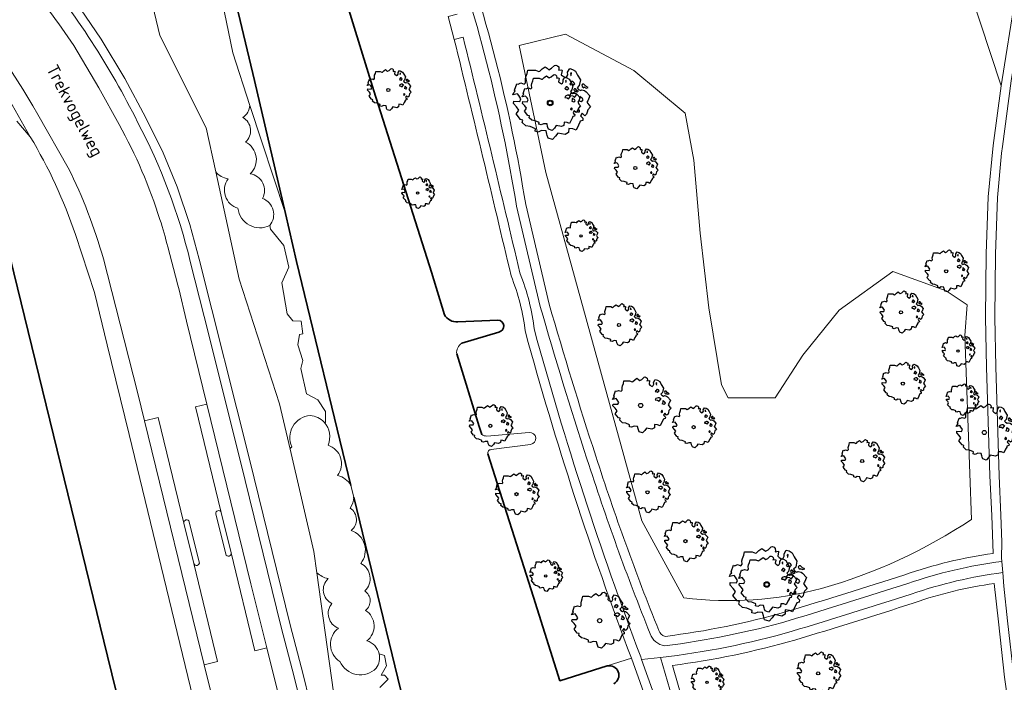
# Model space of a CAD drawing. Header units: metres. Extents: x 152391 to 157968, y 462336 to 467280.
# Tile 608 of 656: x 156572 to 156678, y 464365 to 464436. Entities that reach past the tile are written whole.
import ezdxf
from ezdxf.enums import TextEntityAlignment as Align

# ---------------------------------------------------------------- set-up
doc = ezdxf.new("R2010")
doc.units = ezdxf.units.M
doc.header["$LTSCALE"] = 0.75
doc.layers.get('0').update_dxf_attribs({"lineweight": 25})
for name, color, linetype, lineweight in [('B-GV-GR-BOOM-S', 252, 'Continuous', 25), ('B-WE-GK-BESCHOEIING-G', 251, 'GK-BESCHOEIING', 35), ('B-WE-GR-BEPLANTING_CULTUUR_BOSPLANTSOEN-GV', 251, 'Continuous', 18), ('B-WE-GR-BOS_LOOF-GV', 251, 'Continuous', 13), ('B-WE-GW-TALUD_KRUIN-G', 251, 'Continuous', 18), ('B-WE-OG-BEBOUWING-GV', 6, 'Continuous', 35), ('B-WE-OG-TERREIN_CULTUURSCHEIDING-GV', 251, 'Continuous', 18), ('B-WE-OG-TOPOGRAFIE-T18', 1, 'Continuous', 18), ('B-WE-OG-WATER_SLOOT-GV', 251, 'Continuous', 18), ('B-WE-VH-VERHARDING_ASFALT-GV', 251, 'Continuous', 18), ('B-WE-VH-VERHARDING_HALFVERHARDING_GRIND-GV', 251, 'Continuous', 18), ('B-WE-VH-VERHARDING_STRAATBAKSTEEN-GV', 251, 'Continuous', 18), ('B-WE-VH-VERHARDING_TEGEL-GV', 251, 'Continuous', 18)]:
    doc.layers.add(name, color=color, linetype=linetype, lineweight=lineweight)
doc.styles.add('NLCS-ISO-M750-T18', font='NLCS-ISO.ttf', dxfattribs={"height": 1.35})
doc.linetypes.add('GK-BESCHOEIING', pattern='A,30,-5,[1,NLCS.SHX,S=1,R=0,X=0,Y=0],-5', length=40)

# ---------------------------------------------------------------- blocks, each defined once
blk = doc.blocks.new('SGR-BOOM_21_30')
at = {"linetype": 'Continuous'}
for p, q in [((-1.13, 1.09), (-1.11, 1.19)), ((-1.12, 0.92), (-1.13, 1.09)), ((-1.11, 1.19), (-1.05, 1.33)), ((-1.05, 1.33), (-1.02, 1.5)), ((-1.02, 1.5), (-0.67, 1.5)), ((-0.67, 1.5), (-0.52, 1.43)), ((-0.52, 1.43), (-0.47, 1.45)), ((-0.47, 1.45), (-0.37, 1.55)), ((-0.37, 1.55), (-0.23, 1.65)), ((-0.23, 1.65), (-0.13, 1.58)), ((-0.13, 1.58), (-0.06, 1.52)), ((-0.06, 1.52), (0.07, 1.58)), ((0.07, 1.58), (0.2, 1.71)), ((0.2, 1.71), (0.26, 1.73)), ((0.26, 1.73), (0.33, 1.7)), ((0.33, 1.7), (0.39, 1.65)), ((0.4, 1.53), (0.38, 1.5)), ((0.38, 1.5), (0.53, 1.52)), ((0.39, 1.65), (0.4, 1.53)), ((0.54, 1.48), (0.51, 1.29)), ((0.51, 1.29), (0.57, 1.24)), ((0.53, 1.52), (0.54, 1.48)), ((0.57, 1.24), (0.69, 1.15)), ((0.69, 1.15), (0.75, 1.2)), ((0.75, 1.2), (0.8, 1.29)), ((0.79, 1.4), (0.89, 1.56)), ((0.8, 1.29), (0.79, 1.4)), ((0.89, 1.56), (1.02, 1.53)), ((0.97, 1.37), (0.93, 1.33)), ((0.93, 1.33), (0.95, 1.25)), ((0.95, 1.25), (0.96, 1.24)), ((0.96, 1.27), (0.97, 1.37)), ((1.02, 1.53), (1.16, 1.45)), ((1.16, 1.45), (1.25, 1.27)), ((1.25, 1.27), (1.38, 1.06)), ((-1.7, 0.37), (-1.66, 0.48)), ((-1.49, 0.41), (-1.7, 0.37)), ((-1.68, -0.03), (-1.67, 0.09)), ((-1.67, 0.09), (-1.39, 0.07)), ((-1.66, 0.48), (-1.6, 0.53)), ((-1.63, 0.58), (-1.53, 0.87)), ((-1.6, 0.53), (-1.63, 0.58)), ((-1.53, 0.87), (-1.46, 0.86)), ((-1.42, 0.33), (-1.49, 0.41)), ((-1.46, 0.86), (-1.34, 0.91)), ((-1.33, 0.18), (-1.42, 0.33)), ((-1.39, 0.07), (-1.33, 0.18)), ((-1.34, 0.91), (-1.18, 0.86)), ((-1.18, 0.86), (-1.12, 0.92)), ((0.94, 0.91), (0.89, 0.87)), ((0.89, 0.87), (0.93, 0.83)), ((0.93, 0.41), (0.89, 0.33)), ((0.89, 0.33), (1.03, 0.32)), ((0.93, 0.83), (0.98, 0.84)), ((1.05, 0.46), (0.93, 0.41)), ((0.97, 0.97), (0.94, 0.91)), ((1.03, 0.97), (0.97, 0.97)), ((0.98, 0.84), (1.03, 0.78)), ((1.08, 0.94), (1.03, 0.97)), ((1.03, 0.78), (1.08, 0.84)), ((1.03, 0.32), (1.11, 0.25)), ((1.11, 0.46), (1.05, 0.46)), ((1.12, 0.87), (1.08, 0.94)), ((1.08, 0.84), (1.12, 0.87)), ((1.22, 0.4), (1.11, 0.46)), ((1.11, 0.25), (1.2, 0.37)), ((1.2, 0.37), (1.24, 0.41)), ((1.32, 0.79), (1.23, 0.69)), ((1.23, 0.69), (1.27, 0.63)), ((1.27, 0.63), (1.38, 0.56)), ((1.34, 0.18), (1.31, 0.1)), ((1.43, 0.05), (1.31, 0.1)), ((1.38, 1.06), (1.32, 0.79)), ((1.36, 0.3), (1.34, 0.23)), ((1.34, 0.23), (1.34, 0.18)), ((1.43, 0.23), (1.36, 0.3)), ((1.38, 0.56), (1.44, 0.6)), ((1.47, 0.2), (1.43, 0.23)), ((1.43, 0.05), (1.51, 0.14)), ((1.47, 0.86), (1.44, 0.81)), ((1.44, 0.81), (1.46, 0.74)), ((1.44, 0.6), (1.57, 0.56)), ((1.46, 0.74), (1.53, 0.69)), ((1.54, 0.86), (1.47, 0.86)), ((1.51, 0.14), (1.47, 0.2)), ((1.53, 0.73), (1.64, 0.68)), ((1.53, 0.69), (1.54, 0.73)), ((1.62, 0.76), (1.54, 0.86)), ((1.57, 0.56), (1.64, 0.51)), ((1.73, 0.71), (1.62, 0.76)), ((1.64, 0.68), (1.73, 0.71)), ((1.64, 0.51), (1.81, 0.32)), ((1.72, 0.1), (1.67, 0.04)), ((1.67, 0.04), (1.76, -0.09)), ((1.81, 0.32), (1.72, 0.1)), ((-1.54, -0.18), (-1.68, -0.03)), ((-1.55, -0.51), (-1.49, -0.42)), ((-1.35, -0.75), (-1.55, -0.51)), ((-1.44, -0.32), (-1.54, -0.18)), ((-1.49, -0.42), (-1.44, -0.32)), ((-1.25, -0.78), (-1.35, -0.75)), ((-1.27, -0.9), (-1.25, -0.78)), ((-1.11, -1.05), (-1.27, -0.9)), ((-0.91, -1.08), (-1.11, -1.05)), ((1.29, -1.01), (1.18, -1.24)), ((1.29, -0.29), (1.24, -0.36)), ((1.24, -0.36), (1.25, -0.42)), ((1.26, -0.42), (1.33, -0.41)), ((1.33, -0.34), (1.29, -0.29)), ((1.36, -0.88), (1.29, -1.01)), ((1.33, -0.41), (1.33, -0.34)), ((1.37, -0.83), (1.36, -0.88)), ((1.48, -0.8), (1.37, -0.83)), ((1.46, -0.47), (1.39, -0.59)), ((1.39, -0.59), (1.43, -0.64)), ((1.43, -0.64), (1.5, -0.7)), ((1.58, -0.59), (1.46, -0.47)), ((1.5, -0.7), (1.48, -0.8)), ((1.66, -0.52), (1.58, -0.59)), ((1.68, -0.42), (1.66, -0.52)), ((1.72, -0.31), (1.68, -0.42)), ((1.84, -0.18), (1.72, -0.31)), ((1.76, -0.09), (1.84, -0.18)), ((-0.67, -1.18), (-0.91, -1.08)), ((-0.68, -1.29), (-0.67, -1.18)), ((-0.55, -1.33), (-0.68, -1.29)), ((-0.4, -1.26), (-0.55, -1.33)), ((-0.19, -1.28), (-0.4, -1.26)), ((-0.16, -1.43), (-0.19, -1.28)), ((-0.13, -1.49), (-0.16, -1.43)), ((-0.1, -1.61), (-0.13, -1.49)), ((0.11, -1.67), (-0.1, -1.61)), ((0.25, -1.52), (0.11, -1.67)), ((0.36, -1.38), (0.25, -1.52)), ((0.68, -1.44), (0.36, -1.38)), ((0.83, -1.36), (0.68, -1.44)), ((0.84, -1.16), (0.83, -1.36)), ((1.03, -1.18), (0.84, -1.16)), ((1.18, -1.24), (1.03, -1.18))]:
    blk.add_line(p, q, dxfattribs=at)
blk.add_circle((0, 0), 0.126, dxfattribs=at)
blk = doc.blocks.new('SGR-BOOM_31_50')
at = {"linetype": 'Continuous'}
for p, q in [((-0.49, 2.06), (-0.3, 2.2)), ((-0.3, 2.2), (-0.18, 2.11)), ((0.09, 2.11), (0.27, 2.28)), ((0.27, 2.28), (0.35, 2.31)), ((0.35, 2.31), (0.44, 2.26)), ((0.44, 2.26), (0.52, 2.2)), ((0.52, 2.2), (0.54, 2.04)), ((-2.18, 0.77), (-2.04, 1.17)), ((-2.04, 1.17), (-1.94, 1.14)), ((-1.94, 1.14), (-1.79, 1.21)), ((-1.79, 1.21), (-1.57, 1.14)), ((-1.57, 1.14), (-1.49, 1.23)), ((-1.51, 1.45), (-1.48, 1.58)), ((-1.49, 1.23), (-1.51, 1.45)), ((-1.48, 1.58), (-1.4, 1.78)), ((-1.4, 1.78), (-1.36, 2)), ((-1.36, 2), (-0.89, 2)), ((-0.89, 2), (-0.69, 1.91)), ((-0.69, 1.91), (-0.63, 1.93)), ((-0.63, 1.93), (-0.49, 2.06)), ((-0.18, 2.11), (-0.08, 2.02)), ((-0.08, 2.02), (0.09, 2.11)), ((0.54, 2.04), (0.51, 2)), ((0.51, 2), (0.71, 2.02)), ((0.72, 1.98), (0.68, 1.71)), ((0.68, 1.71), (0.75, 1.65)), ((0.71, 2.02), (0.72, 1.98)), ((0.75, 1.65), (0.92, 1.54)), ((0.92, 1.54), (1, 1.6)), ((1, 1.6), (1.06, 1.71)), ((1.05, 1.87), (1.19, 2.09)), ((1.06, 1.71), (1.05, 1.87)), ((1.19, 2.09), (1.36, 2.04)), ((1.25, 1.21), (1.19, 1.17)), ((1.19, 1.17), (1.23, 1.1)), ((1.3, 1.82), (1.23, 1.78)), ((1.23, 1.78), (1.27, 1.67)), ((1.23, 1.1), (1.31, 1.12)), ((1.3, 1.3), (1.25, 1.21)), ((1.27, 1.67), (1.28, 1.65)), ((1.28, 1.69), (1.3, 1.82)), ((1.37, 1.3), (1.3, 1.3)), ((1.31, 1.12), (1.37, 1.03)), ((1.36, 2.04), (1.54, 1.93)), ((1.44, 1.25), (1.37, 1.3)), ((1.37, 1.03), (1.44, 1.12)), ((1.5, 1.17), (1.44, 1.25)), ((1.44, 1.12), (1.5, 1.17)), ((1.54, 1.93), (1.67, 1.69)), ((1.67, 1.69), (1.84, 1.41)), ((1.84, 1.41), (1.76, 1.06)), ((1.96, 1.14), (1.92, 1.08)), ((1.92, 1.08), (1.95, 0.99)), ((2.06, 1.14), (1.96, 1.14)), ((2.16, 1.01), (2.06, 1.14)), ((-2.27, 0.49), (-2.21, 0.64)), ((-1.99, 0.55), (-2.27, 0.49)), ((-2.24, -0.04), (-2.22, 0.11)), ((-2.22, 0.11), (-1.85, 0.09)), ((-2.21, 0.64), (-2.13, 0.71)), ((-2.13, 0.71), (-2.18, 0.77)), ((-1.9, 0.44), (-1.99, 0.55)), ((-1.77, 0.25), (-1.9, 0.44)), ((-1.85, 0.09), (-1.77, 0.25)), ((1.23, 0.55), (1.19, 0.44)), ((1.19, 0.44), (1.37, 0.42)), ((1.4, 0.62), (1.23, 0.55)), ((1.37, 0.42), (1.48, 0.33)), ((1.48, 0.62), (1.4, 0.62)), ((1.62, 0.53), (1.48, 0.62)), ((1.48, 0.33), (1.61, 0.49)), ((1.61, 0.49), (1.65, 0.55)), ((1.76, 1.06), (1.64, 0.93)), ((1.64, 0.93), (1.7, 0.84)), ((1.7, 0.84), (1.84, 0.75)), ((1.79, 0.25), (1.75, 0.14)), ((1.91, 0.07), (1.75, 0.14)), ((1.81, 0.4), (1.79, 0.31)), ((1.79, 0.31), (1.79, 0.25)), ((1.9, 0.31), (1.81, 0.4)), ((1.84, 0.75), (1.92, 0.79)), ((1.96, 0.27), (1.9, 0.31)), ((1.91, 0.07), (2.01, 0.18)), ((1.92, 0.79), (2.09, 0.75)), ((1.95, 0.99), (2.04, 0.93)), ((2.01, 0.18), (1.96, 0.27)), ((2.04, 0.97), (2.18, 0.9)), ((2.04, 0.93), (2.06, 0.97)), ((2.09, 0.75), (2.18, 0.68)), ((2.3, 0.95), (2.16, 1.01)), ((2.18, 0.9), (2.3, 0.95)), ((2.18, 0.68), (2.41, 0.42)), ((2.29, 0.14), (2.23, 0.05)), ((2.23, 0.05), (2.35, -0.13)), ((2.41, 0.42), (2.29, 0.14)), ((-2.05, -0.24), (-2.24, -0.04)), ((-2.07, -0.67), (-1.99, -0.56)), ((-1.8, -1), (-2.07, -0.67)), ((-1.91, -0.43), (-2.05, -0.24)), ((-1.99, -0.56), (-1.91, -0.43)), ((-1.67, -1.05), (-1.8, -1)), ((-1.7, -1.2), (-1.67, -1.05)), ((1.72, -0.39), (1.65, -0.48)), ((1.65, -0.48), (1.67, -0.56)), ((1.68, -0.56), (1.78, -0.54)), ((1.78, -0.45), (1.72, -0.39)), ((1.78, -0.54), (1.78, -0.45)), ((1.95, -0.63), (1.85, -0.78)), ((1.85, -0.78), (1.9, -0.85)), ((1.9, -0.85), (1.99, -0.94)), ((2.1, -0.78), (1.95, -0.63)), ((1.99, -0.94), (1.98, -1.07)), ((2.21, -0.7), (2.1, -0.78)), ((2.24, -0.56), (2.21, -0.7)), ((2.29, -0.41), (2.24, -0.56)), ((2.46, -0.24), (2.29, -0.41)), ((2.35, -0.13), (2.46, -0.24)), ((-1.48, -1.4), (-1.7, -1.2)), ((-1.22, -1.44), (-1.48, -1.4)), ((-0.89, -1.57), (-1.22, -1.44)), ((-0.91, -1.72), (-0.89, -1.57)), ((-0.73, -1.77), (-0.91, -1.72)), ((-0.53, -1.68), (-0.73, -1.77)), ((-0.25, -1.7), (-0.53, -1.68)), ((-0.21, -1.9), (-0.25, -1.7)), ((-0.18, -1.99), (-0.21, -1.9)), ((-0.13, -2.14), (-0.18, -1.99)), ((0.34, -2.03), (0.15, -2.23)), ((0.47, -1.83), (0.34, -2.03)), ((0.91, -1.92), (0.47, -1.83)), ((1.11, -1.81), (0.91, -1.92)), ((1.13, -1.55), (1.11, -1.81)), ((1.37, -1.57), (1.13, -1.55)), ((1.58, -1.66), (1.37, -1.57)), ((1.72, -1.35), (1.58, -1.66)), ((1.81, -1.18), (1.72, -1.35)), ((1.82, -1.11), (1.81, -1.18)), ((1.98, -1.07), (1.82, -1.11)), ((0.15, -2.23), (-0.13, -2.14))]:
    blk.add_line(p, q, dxfattribs=at)
blk.add_circle((0, 0), 0.169, dxfattribs=at)
blk = doc.blocks.new('SGR-BOOM_50_100')
at = {"linetype": 'Continuous'}
for p, q in [((-1.97, 2.11), (-1.87, 2.37)), ((-1.87, 2.37), (-1.81, 2.66)), ((-1.81, 2.66), (-1.19, 2.66)), ((-1.19, 2.66), (-0.92, 2.55)), ((-0.92, 2.55), (-0.84, 2.58)), ((-0.84, 2.58), (-0.65, 2.75)), ((-0.65, 2.75), (-0.4, 2.93)), ((-0.4, 2.93), (-0.24, 2.81)), ((-0.24, 2.81), (-0.11, 2.69)), ((-0.11, 2.69), (0.12, 2.81)), ((0.12, 2.81), (0.36, 3.04)), ((0.36, 3.04), (0.47, 3.07)), ((0.47, 3.07), (0.59, 3.02)), ((0.59, 3.02), (0.69, 2.93)), ((0.72, 2.72), (0.67, 2.66)), ((0.67, 2.66), (0.94, 2.69)), ((0.69, 2.93), (0.72, 2.72)), ((0.96, 2.64), (0.9, 2.29)), ((0.9, 2.29), (1, 2.2)), ((0.94, 2.69), (0.96, 2.64)), ((1, 2.2), (1.23, 2.05)), ((1.23, 2.05), (1.34, 2.14)), ((1.34, 2.14), (1.42, 2.29)), ((1.4, 2.49), (1.58, 2.78)), ((1.42, 2.29), (1.4, 2.49)), ((1.58, 2.78), (1.81, 2.72)), ((1.73, 2.43), (1.65, 2.37)), ((1.65, 2.37), (1.69, 2.23)), ((1.69, 2.23), (1.71, 2.2)), ((1.71, 2.26), (1.73, 2.43)), ((1.81, 2.72), (2.06, 2.58)), ((2.06, 2.58), (2.22, 2.26)), ((2.22, 2.26), (2.45, 1.88)), ((-2.9, 1.03), (-2.72, 1.56)), ((-2.72, 1.56), (-2.59, 1.53)), ((-2.59, 1.53), (-2.39, 1.61)), ((-2.39, 1.61), (-2.1, 1.53)), ((-2.1, 1.53), (-1.99, 1.64)), ((-2.01, 1.93), (-1.97, 2.11)), ((-1.99, 1.64), (-2.01, 1.93)), ((1.67, 1.61), (1.58, 1.56)), ((1.58, 1.56), (1.65, 1.47)), ((1.65, 1.47), (1.75, 1.5)), ((1.73, 1.73), (1.67, 1.61)), ((1.83, 1.73), (1.73, 1.73)), ((1.75, 1.5), (1.83, 1.38)), ((1.91, 1.67), (1.83, 1.73)), ((1.83, 1.38), (1.91, 1.5)), ((2, 1.56), (1.91, 1.67)), ((1.91, 1.5), (2, 1.56)), ((2.35, 1.41), (2.18, 1.23)), ((2.18, 1.23), (2.27, 1.12)), ((2.27, 1.12), (2.45, 1)), ((2.45, 1.88), (2.35, 1.41)), ((2.62, 1.53), (2.56, 1.44)), ((2.56, 1.44), (2.6, 1.32)), ((2.6, 1.32), (2.72, 1.23)), ((2.74, 1.53), (2.62, 1.53)), ((2.72, 1.29), (2.91, 1.2)), ((2.72, 1.23), (2.74, 1.29)), ((2.89, 1.35), (2.74, 1.53)), ((3.07, 1.26), (2.89, 1.35)), ((2.91, 1.2), (3.07, 1.26)), ((-3.03, 0.65), (-2.94, 0.85)), ((-2.65, 0.74), (-3.03, 0.65)), ((-2.99, -0.05), (-2.96, 0.15)), ((-2.96, 0.15), (-2.47, 0.12)), ((-2.94, 0.85), (-2.84, 0.94)), ((-2.84, 0.94), (-2.9, 1.03)), ((-2.53, 0.59), (-2.65, 0.74)), ((-2.37, 0.33), (-2.53, 0.59)), ((-2.47, 0.12), (-2.37, 0.33)), ((1.65, 0.74), (1.58, 0.59)), ((1.58, 0.59), (1.83, 0.56)), ((1.87, 0.82), (1.65, 0.74)), ((1.83, 0.56), (1.98, 0.45)), ((1.98, 0.82), (1.87, 0.82)), ((2.16, 0.71), (1.98, 0.82)), ((1.98, 0.45), (2.14, 0.65)), ((2.14, 0.65), (2.2, 0.74)), ((2.39, 0.33), (2.33, 0.18)), ((2.55, 0.09), (2.33, 0.18)), ((2.41, 0.53), (2.39, 0.42)), ((2.39, 0.42), (2.39, 0.33)), ((2.53, 0.42), (2.41, 0.53)), ((2.45, 1), (2.56, 1.06)), ((2.62, 0.36), (2.53, 0.42)), ((2.55, 0.09), (2.68, 0.24)), ((2.56, 1.06), (2.78, 1)), ((2.68, 0.24), (2.62, 0.36)), ((2.78, 1), (2.91, 0.91)), ((2.91, 0.91), (3.22, 0.56)), ((3.05, 0.18), (2.97, 0.07)), ((2.97, 0.07), (3.13, -0.17)), ((3.22, 0.56), (3.05, 0.18)), ((-2.74, -0.31), (-2.99, -0.05)), ((-2.76, -0.9), (-2.65, -0.75)), ((-2.41, -1.34), (-2.76, -0.9)), ((-2.55, -0.58), (-2.74, -0.31)), ((-2.65, -0.75), (-2.55, -0.58)), ((2.29, -0.52), (2.2, -0.64)), ((2.2, -0.64), (2.22, -0.75)), ((2.25, -0.75), (2.37, -0.72)), ((2.37, -0.61), (2.29, -0.52)), ((2.37, -0.72), (2.37, -0.61)), ((2.6, -0.84), (2.47, -1.04)), ((2.47, -1.04), (2.53, -1.13)), ((2.8, -1.04), (2.6, -0.84)), ((2.95, -0.93), (2.8, -1.04)), ((2.99, -0.75), (2.95, -0.93)), ((3.05, -0.55), (2.99, -0.75)), ((3.28, -0.31), (3.05, -0.55)), ((3.13, -0.17), (3.28, -0.31)), ((-2.22, -1.39), (-2.41, -1.34)), ((-2.26, -1.6), (-2.22, -1.39)), ((-1.97, -1.86), (-2.26, -1.6)), ((-1.62, -1.92), (-1.97, -1.86)), ((-1.19, -2.1), (-1.62, -1.92)), ((-1.21, -2.3), (-1.19, -2.1)), ((1.5, -2.07), (1.48, -2.42)), ((1.83, -2.1), (1.5, -2.07)), ((2.1, -2.21), (1.83, -2.1)), ((2.29, -1.8), (2.1, -2.21)), ((2.41, -1.57), (2.29, -1.8)), ((2.43, -1.48), (2.41, -1.57)), ((2.64, -1.42), (2.43, -1.48)), ((2.53, -1.13), (2.66, -1.25)), ((2.66, -1.25), (2.64, -1.42)), ((-0.98, -2.36), (-1.21, -2.3)), ((-0.71, -2.24), (-0.98, -2.36)), ((-0.34, -2.27), (-0.71, -2.24)), ((-0.28, -2.53), (-0.34, -2.27)), ((-0.24, -2.65), (-0.28, -2.53)), ((-0.17, -2.85), (-0.24, -2.65)), ((0.2, -2.97), (-0.17, -2.85)), ((0.45, -2.71), (0.2, -2.97)), ((0.63, -2.45), (0.45, -2.71)), ((1.21, -2.56), (0.63, -2.45)), ((1.48, -2.42), (1.21, -2.56))]:
    blk.add_line(p, q, dxfattribs=at)
blk.add_circle((0, 0), 0.225, dxfattribs=at)
blk = doc.blocks.new('SGR-BOOM_100')
at = {"linetype": 'Continuous'}
for p, q in [((-2.49, 3.16), (-2.4, 3.54)), ((-2.4, 3.54), (-1.58, 3.54)), ((-1.58, 3.54), (-1.22, 3.39)), ((-1.22, 3.39), (-1.11, 3.43)), ((-1.11, 3.43), (-0.86, 3.66)), ((-0.86, 3.66), (-0.53, 3.89)), ((-0.53, 3.89), (-0.31, 3.74)), ((-0.31, 3.74), (-0.15, 3.58)), ((-0.15, 3.58), (0.15, 3.74)), ((0.15, 3.74), (0.48, 4.05)), ((0.48, 4.05), (0.62, 4.09)), ((0.62, 4.09), (0.79, 4.01)), ((0.79, 4.01), (0.92, 3.89)), ((0.95, 3.62), (0.9, 3.54)), ((0.9, 3.54), (1.25, 3.58)), ((0.92, 3.89), (0.95, 3.62)), ((1.28, 3.51), (1.2, 3.04)), ((1.25, 3.58), (1.28, 3.51)), ((1.86, 3.31), (2.11, 3.7)), ((1.89, 3.04), (1.86, 3.31)), ((2.11, 3.7), (2.41, 3.62)), ((2.3, 3.23), (2.19, 3.16)), ((2.27, 3), (2.3, 3.23)), ((2.41, 3.62), (2.74, 3.43)), ((2.74, 3.43), (2.96, 3)), ((-3.45, 2.03), (-3.17, 2.15)), ((-3.17, 2.15), (-2.79, 2.03)), ((-2.79, 2.03), (-2.65, 2.18)), ((-2.68, 2.57), (-2.62, 2.81)), ((-2.65, 2.18), (-2.68, 2.57)), ((-2.62, 2.81), (-2.49, 3.16)), ((1.2, 3.04), (1.34, 2.92)), ((1.34, 2.92), (1.64, 2.73)), ((1.64, 2.73), (1.78, 2.85)), ((1.78, 2.85), (1.89, 3.04)), ((2.22, 2.15), (2.11, 2.07)), ((2.19, 3.16), (2.24, 2.96)), ((2.3, 2.3), (2.22, 2.15)), ((2.24, 2.96), (2.27, 2.92)), ((2.44, 2.3), (2.3, 2.3)), ((2.55, 2.22), (2.44, 2.3)), ((2.66, 2.07), (2.55, 2.22)), ((2.96, 3), (3.26, 2.5)), ((3.26, 2.5), (3.12, 1.87)), ((-4.03, 0.86), (-3.92, 1.14)), ((-3.92, 1.14), (-3.78, 1.25)), ((-3.86, 1.37), (-3.61, 2.07)), ((-3.78, 1.25), (-3.86, 1.37)), ((-3.61, 2.07), (-3.45, 2.03)), ((2.11, 2.07), (2.19, 1.95)), ((2.19, 1.95), (2.33, 1.99)), ((2.49, 1.1), (2.19, 0.98)), ((2.33, 1.99), (2.44, 1.84)), ((2.44, 1.84), (2.55, 1.99)), ((2.63, 1.1), (2.49, 1.1)), ((2.55, 1.99), (2.66, 2.07)), ((2.88, 0.94), (2.63, 1.1)), ((3.12, 1.87), (2.9, 1.64)), ((2.9, 1.64), (3.01, 1.49)), ((3.01, 1.49), (3.26, 1.33)), ((3.26, 1.33), (3.4, 1.41)), ((3.48, 2.03), (3.4, 1.91)), ((3.4, 1.91), (3.45, 1.76)), ((3.4, 1.41), (3.7, 1.33)), ((3.45, 1.76), (3.62, 1.64)), ((3.65, 2.03), (3.48, 2.03)), ((3.62, 1.72), (3.87, 1.6)), ((3.62, 1.64), (3.65, 1.72)), ((3.84, 1.8), (3.65, 2.03)), ((3.7, 1.33), (3.87, 1.21)), ((4.09, 1.68), (3.84, 1.8)), ((3.87, 1.6), (4.09, 1.68)), ((3.87, 1.21), (4.28, 0.75)), ((-3.53, 0.98), (-4.03, 0.86)), ((-3.97, -0.07), (-3.94, 0.2)), ((-3.94, 0.2), (-3.28, 0.17)), ((-3.37, 0.79), (-3.53, 0.98)), ((-3.15, 0.44), (-3.37, 0.79)), ((-3.28, 0.17), (-3.15, 0.44)), ((2.19, 0.98), (2.11, 0.79)), ((2.11, 0.79), (2.44, 0.75)), ((2.44, 0.75), (2.63, 0.59)), ((2.63, 0.59), (2.85, 0.86)), ((2.85, 0.86), (2.93, 0.98)), ((3.18, 0.44), (3.1, 0.24)), ((3.39, 0.12), (3.1, 0.24)), ((3.21, 0.71), (3.18, 0.55)), ((3.18, 0.55), (3.18, 0.44)), ((3.37, 0.55), (3.21, 0.71)), ((3.48, 0.48), (3.37, 0.55)), ((3.39, 0.12), (3.56, 0.32)), ((3.56, 0.32), (3.48, 0.48)), ((4.06, 0.24), (3.95, 0.09)), ((3.95, 0.09), (4.17, -0.22)), ((4.28, 0.75), (4.06, 0.24)), ((-3.64, -0.42), (-3.97, -0.07)), ((-3.67, -1.19), (-3.53, -1)), ((-3.39, -0.77), (-3.64, -0.42)), ((-3.53, -1), (-3.39, -0.77)), ((3.04, -0.69), (2.93, -0.84)), ((2.93, -0.84), (2.96, -1)), ((2.99, -1), (3.15, -0.96)), ((3.15, -0.81), (3.04, -0.69)), ((3.15, -0.96), (3.15, -0.81)), ((3.98, -1), (3.92, -1.23)), ((4.06, -0.73), (3.98, -1)), ((4.36, -0.42), (4.06, -0.73)), ((4.17, -0.22), (4.36, -0.42)), ((-3.2, -1.78), (-3.67, -1.19)), ((-2.95, -1.85), (-3.2, -1.78)), ((-3.01, -2.13), (-2.95, -1.85)), ((3.21, -2.09), (3.04, -2.4)), ((3.23, -1.97), (3.21, -2.09)), ((3.51, -1.89), (3.23, -1.97)), ((3.45, -1.12), (3.29, -1.39)), ((3.29, -1.39), (3.37, -1.51)), ((3.37, -1.51), (3.54, -1.66)), ((3.73, -1.39), (3.45, -1.12)), ((3.54, -1.66), (3.51, -1.89)), ((3.92, -1.23), (3.73, -1.39)), ((-2.62, -2.48), (-3.01, -2.13)), ((-2.16, -2.55), (-2.62, -2.48)), ((-1.58, -2.79), (-2.16, -2.55)), ((-1.61, -3.06), (-1.58, -2.79)), ((-1.3, -3.14), (-1.61, -3.06)), ((-0.95, -2.98), (-1.3, -3.14)), ((-0.45, -3.02), (-0.95, -2.98)), ((-0.37, -3.37), (-0.45, -3.02)), ((2, -2.75), (1.97, -3.21)), ((2.44, -2.79), (2, -2.75)), ((2.79, -2.94), (2.44, -2.79)), ((3.04, -2.4), (2.79, -2.94)), ((-0.31, -3.52), (-0.37, -3.37)), ((-0.23, -3.8), (-0.31, -3.52)), ((0.26, -3.95), (-0.23, -3.8)), ((0.59, -3.6), (0.26, -3.95)), ((0.84, -3.25), (0.59, -3.6)), ((1.61, -3.41), (0.84, -3.25)), ((1.97, -3.21), (1.61, -3.41))]:
    blk.add_line(p, q, dxfattribs=at)
blk.add_circle((0, 0), 0.299, dxfattribs=at)

msp = doc.modelspace()

# ---------------------------------------------------------------- linework, layer by layer
at = {"layer": 'B-WE-GK-BESCHOEIING-G'}
for points in [[(156594.32, 464440.95), (156597.04, 464429.48), (156600.38, 464415.14)], [(156607.05, 464437.68), (156609.92, 464428.39), (156616.14, 464408.81), (156617.56, 464404.22)], [(156600.38, 464415.14), (156601.58, 464409.95), (156607.45, 464385.8)], [(156618.99, 464403.46), (156623.31, 464403.63)], [(156623.41, 464402.35), (156619.44, 464401.14)], [(156618.87, 464399.99), (156621.3, 464392.14), (156621.58, 464391.29)], [(156622.24, 464389.2), (156627.15, 464373.76), (156630.02, 464364.71)], [(156618.55, 464340.1), (156615.29, 464353.51), (156614.73, 464355.84), (156607.76, 464384.52)], [(156630.02, 464364.71), (156635.1, 464366.32)]]:
    msp.add_lwpolyline(points, dxfattribs=at)
for points in [[(156617.56, 464404.22, 0.310348), (156618.99, 464403.46)], [(156623.31, 464403.63, -0.94658), (156623.41, 464402.35)], [(156635.1, 464366.32, -0.8765), (156635.83, 464364.4)]]:
    msp.add_lwpolyline(points, format="xyb", dxfattribs=at)
at = {"layer": 'B-WE-GR-BEPLANTING_CULTUUR_BOSPLANTSOEN-GV'}
for points in [[(156607.05, 464437.68), (156609.92, 464428.39), (156616.14, 464408.81), (156617.56, 464404.22)], [(156618.61, 464433.91), (156617.96, 464436.41)], [(156674.43, 464382.14), (156673.72, 464401.96), (156673.98, 464405.28), (156671.71, 464406.8), (156665.93, 464408.88), (156660.16, 464404.72), (156656.24, 464399.87), (156653.24, 464395.26), (156648.16, 464395.26), (156647.47, 464396.64), (156646.08, 464404.95), (156645.16, 464413.03), (156644.47, 464420.88), (156643.54, 464425.96), (156638, 464430.58), (156630.61, 464434.5), (156625.62, 464433.25), (156628.49, 464419.57), (156638.84, 464381.99), (156643.4, 464373.66)], [(156618.99, 464403.46), (156623.31, 464403.63)], [(156623.41, 464402.35), (156619.44, 464401.14)], [(156618.87, 464399.99), (156621.3, 464392.14), (156621.58, 464391.29)], [(156622.14, 464391.13), (156626.71, 464391.5)], [(156626.85, 464390.23), (156622.59, 464389.66)], [(156622.24, 464389.2), (156627.15, 464373.76), (156630.02, 464364.71), (156635.1, 464366.32), (156637.72, 464367.15)], [(156641.48, 464356.65), (156637.72, 464367.15), (156635.1, 464366.32)]]:
    msp.add_lwpolyline(points, dxfattribs=at)
for points in [[(156624.74, 464408.42, 0.001962), (156618.61, 464433.91)], [(156626.28, 464402.35, 0.064562), (156624.74, 464408.42)], [(156617.56, 464404.22, 0.310348), (156618.99, 464403.46)], [(156623.31, 464403.63, -0.94658), (156623.41, 464402.35)], [(156637.72, 464367.15, -0.023008), (156626.28, 464402.35)], [(156619.44, 464401.14, 0.303771), (156618.87, 464399.99)], [(156626.71, 464391.5, -0.990875), (156626.85, 464390.23)], [(156621.58, 464391.29, 0.168413), (156622.14, 464391.13)], [(156622.59, 464389.66, 0.515169), (156622.24, 464389.2)], [(156658.26, 464374.68, 0.078292), (156674.43, 464382.14)], [(156643.4, 464373.66, 0.094535), (156658.26, 464374.68)], [(156635.1, 464366.32, -0.8765), (156635.83, 464364.4)]]:
    msp.add_lwpolyline(points, format="xyb", dxfattribs=at)
at = {"layer": 'B-WE-GR-BOS_LOOF-GV'}
for points in [[(156596.55, 464426.8), (156594.69, 464432.46), (156593.56, 464438.05), (156590.38, 464452.18)], [(156588.05, 464447.74), (156587.58, 464447.64), (156583.86, 464446.75), (156585.45, 464440.11), (156586.82, 464434.36), (156591.83, 464424.38), (156592.86, 464419.63)], [(156600.88, 464389.72), (156603.46, 464378.68), (156603.78, 464376.37)], [(156607.76, 464384.52), (156607.45, 464385.8)], [(156603.78, 464376.37), (156605.56, 464363.51), (156609.92, 464352.18), (156613.15, 464337.78), (156616.06, 464325.11), (156618.33, 464315.51), (156618.4, 464315.32)], [(156610.59, 464364), (156611.47, 464364.89), (156611.07, 464365.33), (156610.71, 464365.33), (156611.31, 464366.33), (156611.07, 464367.46), (156610.5, 464367.64)]]:
    msp.add_lwpolyline(points, dxfattribs=at)
for points in [[(156595.79, 464425.49, 0.223917), (156596.55, 464426.8)], [(156596.06, 464422.85, 0.520412), (156595.79, 464425.49)], [(156596.59, 464419.41, 0.520735), (156596.06, 464422.85)], [(156592.86, 464419.63, 0.183052), (156594.2, 464418.88)], [(156597.91, 464416.76, 0.520169), (156596.59, 464419.41)], [(156594.2, 464418.88, 0.520778), (156595.26, 464415.7)], [(156598.69, 464413.84, 0.520866), (156597.91, 464416.76)], [(156595.26, 464415.7, 0.517224), (156598.69, 464413.84)], [(156603.04, 464393.35, 0.520524), (156601.08, 464389.97)], [(156604.57, 464392.61, 0.192001), (156603.04, 464393.35)], [(156604.98, 464390.13, 0.298174), (156604.57, 464392.61)], [(156601.08, 464389.97, 0.058431), (156600.88, 464389.72)], [(156606.02, 464386.88, 0.520324), (156604.98, 464390.13)], [(156607.45, 464385.8, 0.202094), (156606.02, 464386.88)], [(156607.37, 464383.34, 0.138142), (156607.76, 464384.52)], [(156607.47, 464380.94, 0.520875), (156607.37, 464383.34)], [(156608.52, 464377.39, 0.520708), (156607.47, 464380.94)], [(156608.94, 464374.41, 0.520154), (156608.52, 464377.39)], [(156603.78, 464376.37, 0.12668), (156604.98, 464375.74)], [(156604.98, 464375.74, -0.12668), (156603.78, 464376.37)], [(156604.98, 464375.74, 0.520915), (156605.4, 464373.06)], [(156605.4, 464373.06, -0.520915), (156604.98, 464375.74)], [(156609.03, 464372.32, 0.520271), (156608.94, 464374.41)], [(156605.4, 464373.06, 0.521088), (156606.11, 464370.4)], [(156606.11, 464370.4, -0.521088), (156605.4, 464373.06)], [(156609.17, 464369.03, 0.520803), (156609.03, 464372.32)], [(156606.11, 464370.4, 0.520473), (156606.26, 464366.8)], [(156606.26, 464366.8, -0.520473), (156606.11, 464370.4)], [(156610.5, 464367.64, 0.270325), (156609.17, 464369.03)], [(156610.19, 464366.07, 0.220412), (156610.5, 464367.64)], [(156610.5, 464367.64, -0.220412), (156610.19, 464366.07)], [(156606.26, 464366.8, 0.520758), (156610.19, 464366.07)], [(156610.19, 464366.07, -0.520758), (156606.26, 464366.8)]]:
    msp.add_lwpolyline(points, format="xyb", dxfattribs=at)
at = {"layer": 'B-WE-GW-TALUD_KRUIN-G'}
msp.add_lwpolyline([(156592.86, 464419.63), (156595.38, 464408.06), (156599.74, 464394.62), (156600.88, 464389.72)], dxfattribs=at)
at = {"layer": 'B-WE-OG-BEBOUWING-GV'}
msp.add_lwpolyline([(156558.04, 464399.81), (156566.82, 464363.93), (156568.27, 464358.02), (156582.61, 464361.53), (156581.18, 464367.38), (156571.06, 464408.74), (156568.37, 464419.73), (156554.03, 464416.22)], close=True, dxfattribs=at)
at = {"layer": 'B-WE-OG-TERREIN_CULTUURSCHEIDING-GV'}
for points in [[(156676.76, 464378.47), (156676.63, 464382.56), (156676.42, 464386.82), (156676.07, 464398.56), (156675.96, 464403.91), (156676.02, 464410.78), (156676.23, 464416.92), (156676.78, 464422.49), (156677.65, 464428.92), (156631.15, 464569.83), (156628.44, 464573.38), (156623.93, 464579.31), (156615.24, 464589.97), (156599.59, 464584.62), (156581.2, 464577.25), (156573.65, 464573.97), (156573.74, 464572.44)], [(156641.53, 464554.91), (156636.85, 464561.96), (156631.19, 464569.78), (156631.15, 464569.83), (156677.65, 464428.92), (156677.75, 464429.6), (156679.08, 464437.95), (156680.12, 464442.95)], [(156680.12, 464442.95), (156679.08, 464437.95), (156677.75, 464429.6), (156677.65, 464428.92), (156676.78, 464422.49), (156676.23, 464416.92), (156676.02, 464410.78), (156675.96, 464403.91), (156676.07, 464398.56), (156676.42, 464386.82), (156676.63, 464382.56), (156676.76, 464378.47)], [(156677.77, 464422.36), (156678.73, 464429.45), (156680.07, 464437.76), (156681.12, 464442.84)], [(156641.76, 464221.8), (156639.01, 464231.21), (156636.1, 464242.73), (156634.64, 464252.52), (156629.8, 464268.84), (156626.57, 464282.29), (156624.79, 464294.19), (156623.95, 464297.62), (156621.88, 464306.1), (156618.4, 464315.32), (156618.33, 464315.51), (156616.06, 464325.11), (156613.15, 464337.78), (156609.92, 464352.18), (156605.56, 464363.51), (156603.78, 464376.37), (156603.46, 464378.68), (156600.88, 464389.72), (156599.74, 464394.62), (156595.38, 464408.06), (156592.86, 464419.63), (156591.83, 464424.38), (156586.82, 464434.36), (156585.45, 464440.11)], [(156577.73, 464438.01), (156580.49, 464433.95), (156583.06, 464429.72), (156585.32, 464425.45), (156587.17, 464421.68), (156588.68, 464418.01), (156590.07, 464413.94), (156591.08, 464410.2), (156596.5, 464388.62), (156600.91, 464370.75), (156602.3, 464365.39), (156606.39, 464348.58), (156630.81, 464249.34), (156632.26, 464243.4), (156635.51, 464231.79), (156645.24, 464202.23)], [(156645.24, 464202.23), (156635.51, 464231.79), (156632.26, 464243.4), (156630.81, 464249.34), (156606.39, 464348.58), (156602.3, 464365.39), (156600.91, 464370.75), (156596.5, 464388.62), (156591.08, 464410.2), (156590.07, 464413.94), (156588.68, 464418.01), (156587.17, 464421.68), (156585.32, 464425.45), (156583.06, 464429.72), (156580.49, 464433.95), (156577.73, 464438.01)], [(156619.57, 464434.18), (156618.61, 464433.91)], [(156643.4, 464373.66), (156638.84, 464381.99), (156628.49, 464419.57), (156625.62, 464433.25), (156630.61, 464434.5), (156638, 464430.58), (156643.54, 464425.96), (156644.47, 464420.88), (156645.16, 464413.03), (156646.08, 464404.95), (156647.47, 464396.64), (156648.16, 464395.26), (156653.24, 464395.26), (156656.24, 464399.87), (156660.16, 464404.72), (156665.93, 464408.88), (156671.71, 464406.8), (156673.98, 464405.28), (156673.72, 464401.96), (156674.43, 464382.14)], [(156677.71, 464377.6), (156677.68, 464377.98), (156677.72, 464379.67), (156677.62, 464382.6), (156677.42, 464386.85), (156677.07, 464398.59), (156676.96, 464403.91), (156677.02, 464410.76), (156677.23, 464416.85), (156677.68, 464421.64), (156677.77, 464422.36)], [(156592.86, 464419.63), (156595.38, 464408.06), (156599.74, 464394.62), (156600.88, 464389.72)], [(156625.33, 464415.92), (156627.89, 464405.11)], [(156628.86, 464405.36), (156626.32, 464416.11)], [(156626.32, 464416.11), (156628.86, 464405.36)], [(156604.57, 464392.61), (156604.72, 464392.6), (156604.72, 464393.77), (156603.88, 464395.05), (156602.67, 464395.69), (156602.03, 464398.43), (156602.27, 464399.27), (156601.71, 464400.96), (156601.91, 464402.08), (156602.27, 464402.16), (156602.07, 464403.53), (156601.19, 464403.57), (156600.58, 464404.33), (156599.98, 464407.66), (156600.74, 464409.35), (156600.22, 464411.68), (156598.78, 464413.45), (156598.69, 464413.84)], [(156590.11, 464409.95), (156591.6, 464404.02)], [(156591.6, 464404.02), (156595.53, 464388.38), (156599.94, 464370.51), (156601.33, 464365.15), (156605.42, 464348.34), (156620.49, 464287.07), (156631.29, 464243.14), (156636.36, 464223.05), (156639.84, 464209.24), (156640.42, 464207.31)], [(156684.01, 464337.78), (156683.36, 464340.47), (156682.13, 464346.17), (156681.52, 464349.19), (156680.05, 464357.6), (156679, 464365.23), (156678.33, 464371.19), (156677.94, 464374.92), (156677.81, 464376.4)], [(156649.49, 464344.6), (156679.66, 464354.03), (156679.07, 464357.44), (156678.01, 464365.11), (156677.34, 464371.08), (156676.9, 464375.21)], [(156676.9, 464375.21), (156677.34, 464371.08), (156678.01, 464365.11), (156679.07, 464357.44), (156679.66, 464354.03), (156680.53, 464349), (156681.15, 464345.97), (156682.39, 464340.25), (156683.25, 464336.65)], [(156637.72, 464367.15), (156641.48, 464356.65)], [(156642.43, 464356.97), (156638.83, 464367.02), (156638.73, 464367.3)], [(156640.86, 464367.23), (156643.12, 464359.46)], [(156642.15, 464366.38), (156644.07, 464359.76)], [(156644.07, 464359.76), (156642.15, 464366.38)]]:
    msp.add_lwpolyline(points, dxfattribs=at)
for points in [[(156617.45, 464446.66, -0.045725), (156625.33, 464415.92)], [(156626.32, 464416.11, 0.045687), (156618.39, 464446.99)], [(156618.39, 464446.99, -0.045687), (156626.32, 464416.11)], [(156573.54, 464441.82, -0.055487), (156584.43, 464425)], [(156618.61, 464433.91, -0.001962), (156624.74, 464408.42)], [(156625.7, 464408.72, 0.001955), (156619.57, 464434.18)], [(156584.43, 464425, -0.062985), (156590.11, 464409.95)], [(156594.2, 464418.88, -0.183052), (156592.86, 464419.63)], [(156595.26, 464415.7, -0.520778), (156594.2, 464418.88)], [(156598.69, 464413.84, -0.517224), (156595.26, 464415.7)], [(156624.74, 464408.42, -0.064562), (156626.28, 464402.35)], [(156627.26, 464402.54, 0.062949), (156625.7, 464408.72)], [(156633.88, 464388.97, -0.00902), (156628.86, 464405.36)], [(156628.86, 464405.36, 0.00902), (156633.88, 464388.97)], [(156627.89, 464405.11, 0.0091), (156632.93, 464388.66)], [(156626.28, 464402.35, 0.023008), (156637.72, 464367.15)], [(156638.73, 464367.3, -0.023099), (156627.26, 464402.54)], [(156601.08, 464389.97, -0.520524), (156603.04, 464393.35)], [(156603.04, 464393.35, -0.192001), (156604.57, 464392.61)], [(156600.88, 464389.72, -0.058431), (156601.08, 464389.97)], [(156632.93, 464388.66, 0.017783), (156639.75, 464369.8)], [(156640.69, 464370.14, -0.01784), (156633.88, 464388.97)], [(156633.88, 464388.97, 0.01784), (156640.69, 464370.14)], [(156674.43, 464382.14, -0.078292), (156658.26, 464374.68)], [(156676.76, 464378.47, 0.046332), (156667.24, 464376.17)], [(156667.24, 464376.17, -0.046332), (156676.76, 464378.47)], [(156667.56, 464375.22, -0.050528), (156677.71, 464377.6)], [(156667.24, 464376.17, -0.005221), (156654.46, 464372.18)], [(156654.46, 464372.18, 0.005221), (156667.24, 464376.17)], [(156677.81, 464376.4, 0.050522), (156667.94, 464374.08)], [(156658.26, 464374.68, -0.094535), (156643.4, 464373.66)], [(156654.74, 464371.22, 0.005207), (156667.56, 464375.22)], [(156676.9, 464375.21, 0.050684), (156668.25, 464373.13)], [(156668.25, 464373.13, -0.050684), (156676.9, 464375.21)], [(156667.94, 464374.08, -0.005211), (156655.08, 464370.07)], [(156668.25, 464373.13, -0.005361), (156655.36, 464369.11)], [(156655.36, 464369.11, 0.005361), (156668.25, 464373.13)], [(156641.33, 464368.5, 0.039152), (156654.74, 464371.22)], [(156654.46, 464372.18, -0.038571), (156641.36, 464369.51)], [(156641.36, 464369.51, 0.038571), (156654.46, 464372.18)], [(156641.36, 464369.51, -0.267142), (156640.69, 464370.14)], [(156640.69, 464370.14, 0.267142), (156641.36, 464369.51)], [(156639.75, 464369.8, 0.28881), (156641.33, 464368.5)], [(156655.08, 464370.07, -0.040944), (156640.86, 464367.23)], [(156655.36, 464369.11, -0.037609), (156642.15, 464366.38)], [(156642.15, 464366.38, 0.037609), (156655.36, 464369.11)]]:
    msp.add_lwpolyline(points, format="xyb", dxfattribs=at)
at = {"layer": 'B-WE-OG-WATER_SLOOT-GV'}
for points in [[(156606.24, 464440.3), (156606.02, 464441.03), (156601.08, 464457.31), (156591.2, 464454.09), (156589.94, 464453.68), (156590.38, 464452.18), (156593.56, 464438.05), (156594.69, 464432.46), (156596.55, 464426.8), (156600.38, 464415.14), (156601.58, 464409.95), (156607.45, 464385.8), (156607.76, 464384.52), (156614.73, 464355.84), (156615.29, 464353.51), (156618.55, 464340.1), (156622.17, 464325.16), (156640.46, 464249.87), (156641.98, 464242.87), (156642.23, 464241.71), (156642.67, 464239.67), (156646.51, 464223.84), (156646.95, 464221.99)], [(156617.56, 464404.22), (156616.14, 464408.81), (156609.92, 464428.39), (156607.05, 464437.68)], [(156607.45, 464385.8), (156601.58, 464409.95), (156600.38, 464415.14), (156596.55, 464426.8)], [(156598.69, 464413.84), (156598.78, 464413.45), (156600.22, 464411.68), (156600.74, 464409.35), (156599.98, 464407.66), (156600.58, 464404.33), (156601.19, 464403.57), (156602.07, 464403.53), (156602.27, 464402.16), (156601.91, 464402.08), (156601.71, 464400.96), (156602.27, 464399.27), (156602.03, 464398.43), (156602.67, 464395.69), (156603.88, 464395.05), (156604.72, 464393.77), (156604.72, 464392.6), (156604.57, 464392.61)], [(156623.31, 464403.63), (156618.99, 464403.46)], [(156619.44, 464401.14), (156623.41, 464402.35)], [(156621.58, 464391.29), (156621.3, 464392.14), (156618.87, 464399.99)], [(156626.71, 464391.5), (156622.14, 464391.13)], [(156622.59, 464389.66), (156626.85, 464390.23)], [(156635.1, 464366.32), (156630.02, 464364.71), (156627.15, 464373.76), (156622.24, 464389.2)], [(156618.55, 464340.1), (156615.29, 464353.51), (156614.73, 464355.84), (156607.76, 464384.52)], [(156610.5, 464367.64), (156611.07, 464367.46), (156611.31, 464366.33), (156610.71, 464365.33), (156611.07, 464365.33), (156611.47, 464364.89), (156610.59, 464364)]]:
    msp.add_lwpolyline(points, dxfattribs=at)
for points in [[(156596.55, 464426.8, -0.223917), (156595.79, 464425.49)], [(156595.79, 464425.49, -0.520412), (156596.06, 464422.85)], [(156596.06, 464422.85, -0.520735), (156596.59, 464419.41)], [(156596.59, 464419.41, -0.520169), (156597.91, 464416.76)], [(156597.91, 464416.76, -0.520866), (156598.69, 464413.84)], [(156618.99, 464403.46, -0.310348), (156617.56, 464404.22)], [(156623.41, 464402.35, 0.94658), (156623.31, 464403.63)], [(156618.87, 464399.99, -0.303771), (156619.44, 464401.14)], [(156604.57, 464392.61, -0.298174), (156604.98, 464390.13)], [(156626.85, 464390.23, 0.990875), (156626.71, 464391.5)], [(156622.14, 464391.13, -0.168413), (156621.58, 464391.29)], [(156604.98, 464390.13, -0.520324), (156606.02, 464386.88)], [(156622.24, 464389.2, -0.515169), (156622.59, 464389.66)], [(156606.02, 464386.88, -0.202094), (156607.45, 464385.8)], [(156607.76, 464384.52, -0.138142), (156607.37, 464383.34)], [(156607.37, 464383.34, -0.520875), (156607.47, 464380.94)], [(156607.47, 464380.94, -0.520708), (156608.52, 464377.39)], [(156608.52, 464377.39, -0.520154), (156608.94, 464374.41)], [(156608.94, 464374.41, -0.520271), (156609.03, 464372.32)], [(156609.03, 464372.32, -0.520803), (156609.17, 464369.03)], [(156609.17, 464369.03, -0.270325), (156610.5, 464367.64)], [(156635.83, 464364.4, 0.8765), (156635.1, 464366.32)]]:
    msp.add_lwpolyline(points, format="xyb", dxfattribs=at)
at = {"layer": 'B-WE-VH-VERHARDING_ASFALT-GV'}
for points in [[(156550.73, 464450.32, -0.118466), (156573.66, 464425.83)], [(156577.54, 464433.27, 0.027625), (156572.05, 464440.56)], [(156586.84, 464414.48, 0.050707), (156582.43, 464424.74)], [(156576.95, 464420.06, -0.046196), (156580.74, 464410.23)], [(156587.69, 464411.55, 0.011619), (156586.84, 464414.48)], [(156592.86, 464382.73, -0.927906), (156593.45, 464382.87)], [(156589.42, 464381.73, -0.927906), (156590.01, 464381.87)], [(156591.09, 464377.53, -0.99798), (156590.51, 464377.39)], [(156594.53, 464378.53, -0.99151), (156593.95, 464378.39)]]:
    msp.add_lwpolyline(points, format="xyb", dxfattribs=at)
for points in [[(156681.12, 464442.84), (156680.07, 464437.76), (156678.73, 464429.45), (156677.77, 464422.36), (156677.68, 464421.64), (156677.23, 464416.85), (156677.02, 464410.76), (156676.96, 464403.91), (156677.07, 464398.59), (156677.42, 464386.85), (156677.62, 464382.6), (156677.72, 464379.67), (156677.68, 464377.98), (156677.71, 464377.6), (156677.81, 464376.4), (156677.94, 464374.92), (156678.33, 464371.19), (156679, 464365.23), (156680.05, 464357.6), (156681.52, 464349.19), (156682.13, 464346.17), (156683.36, 464340.47), (156684.01, 464337.78)], [(156582.43, 464424.74), (156580.23, 464428.71), (156577.54, 464433.27)], [(156573.66, 464425.83), (156576.95, 464420.06)], [(156593.45, 464382.87), (156590.67, 464394.27), (156591.91, 464394.58), (156589.72, 464403.53), (156588.86, 464407.04), (156588.74, 464407.51), (156588.73, 464407.56), (156587.69, 464411.55)], [(156580.74, 464410.23), (156582.97, 464401.5), (156584.46, 464395.7), (156585.18, 464392.77), (156586.65, 464393.13), (156589.42, 464381.73)], [(156590.01, 464381.87), (156591.09, 464377.53)], [(156593.95, 464378.39), (156592.86, 464382.73)], [(156638.12, 464207.99), (156634.44, 464222.5), (156629.64, 464241.35), (156618.88, 464285.79), (156618.67, 464286.62), (156598.37, 464368.26), (156597.08, 464367.94), (156594.53, 464378.53)], [(156590.51, 464377.39), (156593.06, 464366.8), (156591.62, 464366.45), (156594.05, 464356.54), (156596.84, 464345.51)]]:
    msp.add_lwpolyline(points, dxfattribs=at)
for points in [[(156598.37, 464368.26), (156596.65, 464375.18), (156591.91, 464394.58), (156590.67, 464394.27), (156593.45, 464382.87), (156594.53, 464378.53), (156597.08, 464367.94)], [(156590.51, 464377.39), (156589.42, 464381.73), (156586.65, 464393.13), (156585.18, 464392.77), (156591.62, 464366.45), (156593.06, 464366.8)]]:
    msp.add_lwpolyline(points, close=True, dxfattribs=at)
at = {"layer": 'B-WE-VH-VERHARDING_HALFVERHARDING_GRIND-GV'}
for points in [[(156625.33, 464415.92, 0.045725), (156617.45, 464446.66)], [(156619.57, 464434.18, -0.001955), (156625.7, 464408.72)], [(156625.7, 464408.72, -0.062949), (156627.26, 464402.54)], [(156632.93, 464388.66, -0.0091), (156627.89, 464405.11)], [(156627.26, 464402.54, 0.023099), (156638.73, 464367.3)], [(156639.75, 464369.8, -0.017783), (156632.93, 464388.66)], [(156677.71, 464377.6, 0.050528), (156667.56, 464375.22)], [(156667.94, 464374.08, -0.050522), (156677.81, 464376.4)], [(156667.56, 464375.22, -0.005207), (156654.74, 464371.22)], [(156655.08, 464370.07, 0.005211), (156667.94, 464374.08)], [(156654.74, 464371.22, -0.039152), (156641.33, 464368.5)], [(156641.33, 464368.5, -0.28881), (156639.75, 464369.8)], [(156640.86, 464367.23, 0.040944), (156655.08, 464370.07)]]:
    msp.add_lwpolyline(points, format="xyb", dxfattribs=at)
for points in [[(156618.93, 464436.66), (156617.96, 464436.41), (156618.61, 464433.91), (156619.57, 464434.18)], [(156627.89, 464405.11), (156625.33, 464415.92)], [(156677.81, 464376.4), (156677.71, 464377.6)], [(156638.73, 464367.3), (156638.83, 464367.02), (156640.86, 464367.23)], [(156643.12, 464359.46), (156640.86, 464367.23), (156638.83, 464367.02), (156642.43, 464356.97)]]:
    msp.add_lwpolyline(points, dxfattribs=at)
at = {"layer": 'B-WE-VH-VERHARDING_STRAATBAKSTEEN-GV'}
msp.add_lwpolyline([(156571.39, 464425.11), (156572.84, 464423.41), (156569.93, 464428.59), (156566.63, 464433.28), (156563.69, 464436.48), (156563.68, 464436.47)], dxfattribs=at)
at = {"layer": 'B-WE-VH-VERHARDING_TEGEL-GV'}
for points in [[(156573.66, 464425.83, 0.118466), (156550.73, 464450.32)], [(156584.43, 464425, 0.055487), (156573.54, 464441.82)], [(156572.05, 464440.56, -0.027625), (156577.54, 464433.27)], [(156582.43, 464424.74, -0.050707), (156586.84, 464414.48)], [(156590.11, 464409.95, 0.062985), (156584.43, 464425)], [(156572.84, 464423.41, -0.054239), (156577.72, 464412.88)], [(156580.74, 464410.23, 0.046196), (156576.95, 464420.06)], [(156586.84, 464414.48, -0.011619), (156587.69, 464411.55)], [(156593.45, 464382.87, 0.927906), (156592.86, 464382.73)], [(156590.01, 464381.87, 0.927906), (156589.42, 464381.73)], [(156590.51, 464377.39, 0.99798), (156591.09, 464377.53)], [(156593.95, 464378.39, 0.99151), (156594.53, 464378.53)]]:
    msp.add_lwpolyline(points, format="xyb", dxfattribs=at)
for points in [[(156559.9, 464440.47), (156561.83, 464438.51), (156563.69, 464436.48), (156566.63, 464433.28), (156569.93, 464428.59), (156572.84, 464423.41)], [(156577.54, 464433.27), (156580.23, 464428.71), (156582.43, 464424.74)], [(156576.95, 464420.06), (156573.66, 464425.83)], [(156577.72, 464412.88), (156579.76, 464406.61), (156581.15, 464400.96), (156583.53, 464391.28), (156591.85, 464356.88)], [(156587.69, 464411.55), (156588.73, 464407.56), (156588.74, 464407.51), (156588.86, 464407.04), (156589.72, 464403.53), (156591.91, 464394.58), (156596.65, 464375.18), (156598.37, 464368.26), (156618.67, 464286.62), (156618.88, 464285.79), (156629.64, 464241.35), (156634.44, 464222.5), (156638.12, 464207.99)], [(156594.05, 464356.54), (156591.62, 464366.45), (156585.18, 464392.77), (156584.46, 464395.7), (156582.97, 464401.5), (156580.74, 464410.23)], [(156640.42, 464207.31), (156639.84, 464209.24), (156636.36, 464223.05), (156631.29, 464243.14), (156620.49, 464287.07), (156605.42, 464348.34), (156601.33, 464365.15), (156599.94, 464370.51), (156595.53, 464388.38), (156591.6, 464404.02), (156590.11, 464409.95)], [(156594.53, 464378.53), (156593.45, 464382.87)], [(156591.09, 464377.53), (156590.01, 464381.87)], [(156592.86, 464382.73), (156593.95, 464378.39)], [(156589.42, 464381.73), (156590.51, 464377.39)]]:
    msp.add_lwpolyline(points, dxfattribs=at)

# ---------------------------------------------------------------- block references
at = {"layer": 'B-GV-GR-BOOM-S', "transparency": 33554559}
for name, p in [('SGR-BOOM_31_50', (156611.49, 464428.47)), ('SGR-BOOM_100', (156628.96, 464427.07)), ('SGR-BOOM_50_100', (156628.96, 464427.07)), ('SGR-BOOM_31_50', (156638.15, 464420.04)), ('SGR-BOOM_21_30', (156614.64, 464417.35)), ('SGR-BOOM_21_30', (156632.29, 464412.72)), ('SGR-BOOM_31_50', (156671.7, 464408.9)), ('SGR-BOOM_31_50', (156666.82, 464404.47)), ('SGR-BOOM_31_50', (156636.38, 464403.1)), ('SGR-BOOM_21_30', (156672.97, 464400.3)), ('SGR-BOOM_31_50', (156667.03, 464396.78)), ('SGR-BOOM_50_100', (156638.73, 464394.43)), ('SGR-BOOM_21_30', (156673.41, 464395.02)), ('SGR-BOOM_31_50', (156622.49, 464392.23)), ('SGR-BOOM_50_100', (156675.83, 464391.51)), ('SGR-BOOM_31_50', (156644.44, 464392.09)), ('SGR-BOOM_31_50', (156662.64, 464388.43)), ('SGR-BOOM_31_50', (156625.33, 464384.85)), ('SGR-BOOM_31_50', (156639.47, 464385.06)), ('SGR-BOOM_31_50', (156643.56, 464379.79)), ('SGR-BOOM_100', (156652.34, 464375.11)), ('SGR-BOOM_21_30', (156628.48, 464376.04)), ('SGR-BOOM_50_100', (156652.34, 464375.11)), ('SGR-BOOM_50_100', (156634.3, 464371.2)), ('SGR-BOOM_31_50', (156657.89, 464365.52)), ('SGR-BOOM_21_30', (156645.9, 464364.57))]:
    msp.add_blockref(name, p, dxfattribs=at)

# ---------------------------------------------------------------- texts
at = {"layer": 'B-WE-OG-TOPOGRAFIE-T18', "style": 'NLCS-ISO-M750-T18'}
msp.add_text('Trekvogelweg', height=1.35, rotation=297.8, dxfattribs=at).set_placement((156577.49, 464426.15), align=Align.MIDDLE)

doc.saveas('drawing.dxf')
